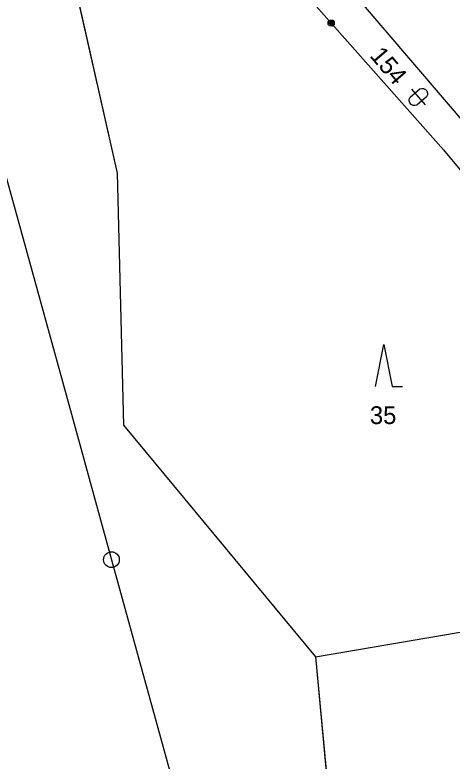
# Model space of a CAD drawing. Extents: x -866656 to -858817, y -1041816 to -1038653.
# Drawn here: x -864963.6 to -864921.8, y -1040943.1 to -1040871.9 of the extents above; entities that cross this region are included whole.
import ezdxf

# ---------------------------------------------------------------- set-up
doc = ezdxf.new("R2010")
doc.units = 0
for name, color, linetype in [('SZDC', 7, 'Continuous'), ('Vrstva 1', 7, 'Continuous'), ('Vrstva 3', 7, 'Continuous'), ('Vrstva 53', 7, 'Continuous'), ('Vrstva 7', 7, 'Continuous')]:
    doc.layers.add(name, color=color, linetype=linetype)

msp = doc.modelspace()

# ---------------------------------------------------------------- linework, layer by layer
at = {"layer": 'SZDC'}
msp.add_lwpolyline([(-864972.331, -1040948.544), (-864965.463, -1040904.572), (-864985, -1040866.09), (-864987.66, -1040820.56), (-865008.38, -1040725.45), (-865021.96, -1040699.19), (-864988.738, -1040690.926), (-864994.191, -1040709.967), (-864984.36, -1040712.09), (-864979.245, -1040734.883), (-864978.161, -1040739.712), (-864978.755, -1040767.78), (-864956.64, -1040823.78), (-864971.416, -1040839.192), (-864953.61, -1040862.72), (-864958.96, -1040864.07), (-864953.81, -1040886.99), (-864953.18, -1040911.04), (-864934.86, -1040933.14), (-864931.196, -1040972.036)], dxfattribs=at)
at = {"layer": 'Vrstva 1'}
for p, q in [((-864944.28, -1040854.49), (-864918.313, -1040884.931)), ((-864958.96, -1040864.07), (-864953.81, -1040886.99)), ((-864925.81, -1040879.726), (-864924.897, -1040878.948)), ((-864925.678, -1040878.956), (-864924.38, -1040880.478)), ((-864924.897, -1040878.948), (-864924.68, -1040878.894)), ((-864924.68, -1040878.894), (-864924.539, -1040878.905)), ((-864924.539, -1040878.905), (-864924.333, -1040878.992)), ((-864924.333, -1040878.992), (-864924.203, -1040879.144)), ((-864924.203, -1040879.144), (-864924.149, -1040879.361)), ((-864924.149, -1040879.361), (-864924.161, -1040879.502)), ((-864925.908, -1040880.073), (-864925.897, -1040879.932)), ((-864925.855, -1040880.29), (-864925.908, -1040880.073)), ((-864925.897, -1040879.932), (-864925.81, -1040879.726)), ((-864924.248, -1040879.708), (-864925.161, -1040880.487)), ((-864924.161, -1040879.502), (-864924.248, -1040879.708)), ((-864925.725, -1040880.442), (-864925.855, -1040880.29)), ((-864925.519, -1040880.53), (-864925.725, -1040880.442)), ((-864925.378, -1040880.541), (-864925.519, -1040880.53)), ((-864925.161, -1040880.487), (-864925.378, -1040880.541)), ((-864953.81, -1040886.99), (-864953.18, -1040911.04)), ((-864929.13, -1040907.35), (-864928.33, -1040903.35)), ((-864928.33, -1040903.35), (-864927.53, -1040907.35)), ((-864927.53, -1040907.35), (-864926.53, -1040907.35)), ((-864953.18, -1040911.04), (-864934.86, -1040933.14)), ((-864934.86, -1040933.14), (-864906.52, -1040928.28)), ((-864934.86, -1040933.14), (-864931.196, -1040972.036))]:
    msp.add_line(p, q, dxfattribs=at)
msp.add_lwpolyline([(-864982.898, -1040820.532), (-864978.466, -1040836.58), (-864974.171, -1040852.138), (-864970.332, -1040865.998), (-864958.153, -1040909.99), (-864954.343, -1040923.87), (-864947.537, -1040948.554), (-864935.478, -1040992.219), (-864931.156, -1041007.841), (-864926.557, -1041024.11)], dxfattribs=at)
at = {"layer": 'Vrstva 3'}
for p, q in [((-864947.26, -1040856.97), (-864922.63, -1040884.77)), ((-864947.26, -1040856.97), (-864922.63, -1040884.77)), ((-864933.644, -1040872.79), (-864933.627, -1040872.508)), ((-864933.644, -1040872.79), (-864933.627, -1040872.508)), ((-864933.511, -1040872.94), (-864933.644, -1040872.79)), ((-864933.511, -1040872.94), (-864933.644, -1040872.79)), ((-864933.627, -1040872.508), (-864933.477, -1040872.375)), ((-864933.627, -1040872.508), (-864933.477, -1040872.375)), ((-864933.569, -1040872.724), (-864933.27, -1040872.458)), ((-864933.569, -1040872.724), (-864933.27, -1040872.458)), ((-864933.56, -1040872.583), (-864933.569, -1040872.724)), ((-864933.56, -1040872.583), (-864933.569, -1040872.724)), ((-864933.411, -1040872.45), (-864933.56, -1040872.583)), ((-864933.411, -1040872.45), (-864933.56, -1040872.583)), ((-864933.229, -1040872.957), (-864933.511, -1040872.94)), ((-864933.229, -1040872.957), (-864933.511, -1040872.94)), ((-864933.203, -1040872.533), (-864933.503, -1040872.799)), ((-864933.203, -1040872.533), (-864933.503, -1040872.799)), ((-864933.477, -1040872.375), (-864933.195, -1040872.392)), ((-864933.477, -1040872.375), (-864933.195, -1040872.392)), ((-864933.137, -1040872.608), (-864933.436, -1040872.873)), ((-864933.137, -1040872.608), (-864933.436, -1040872.873)), ((-864933.436, -1040872.873), (-864933.295, -1040872.882)), ((-864933.436, -1040872.873), (-864933.295, -1040872.882)), ((-864933.295, -1040872.882), (-864933.145, -1040872.749)), ((-864933.295, -1040872.882), (-864933.145, -1040872.749)), ((-864933.27, -1040872.458), (-864933.137, -1040872.608)), ((-864933.27, -1040872.458), (-864933.137, -1040872.608)), ((-864933.079, -1040872.824), (-864933.229, -1040872.957)), ((-864933.079, -1040872.824), (-864933.229, -1040872.957)), ((-864933.195, -1040872.392), (-864933.062, -1040872.542)), ((-864933.195, -1040872.392), (-864933.062, -1040872.542)), ((-864933.062, -1040872.542), (-864933.079, -1040872.824)), ((-864933.062, -1040872.542), (-864933.079, -1040872.824)), ((-864922.63, -1040884.77), (-864912.96, -1040896.41)), ((-864922.63, -1040884.77), (-864912.96, -1040896.41))]:
    msp.add_line(p, q, dxfattribs=at)
at = {"layer": 'Vrstva 53'}
msp.add_lwpolyline([(-864988.738, -1040690.926), (-864994.191, -1040709.968), (-864984.36, -1040712.091), (-864979.245, -1040734.883), (-864978.161, -1040739.713), (-864978.755, -1040767.781), (-864956.64, -1040823.781), (-864971.416, -1040839.193), (-864953.61, -1040862.721), (-864958.96, -1040864.071), (-864953.81, -1040886.991), (-864953.18, -1040911.041), (-864934.86, -1040933.141), (-864931.196, -1040972.037)], dxfattribs=at)
at = {"layer": 'Vrstva 7'}
msp.add_circle((-864954.343, -1040923.87), 0.75, dxfattribs=at)

# ---------------------------------------------------------------- texts
at = {"layer": 'Vrstva 1'}
msp.add_text('154', height=1.7, rotation=310.46367, dxfattribs=at).set_placement((-864929.735, -1040875.822))
msp.add_text('35', height=1.7, dxfattribs=at).set_placement((-864929.654, -1040910.93))

doc.saveas('drawing.dxf')
